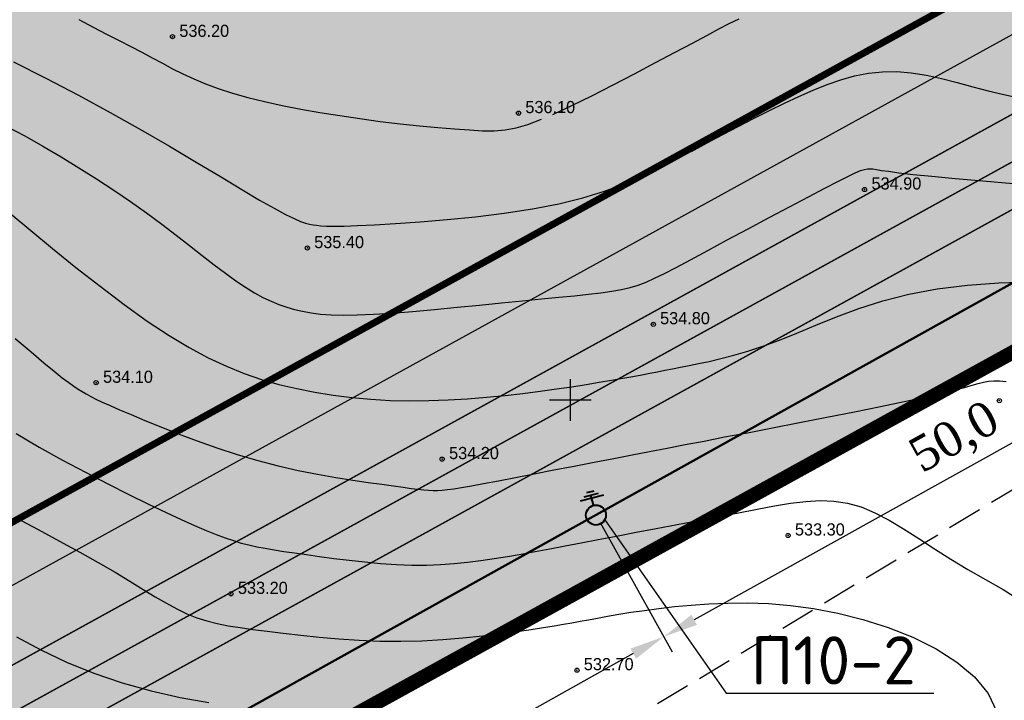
# Model space of a CAD drawing. Extents: x 10527 to 38813, y 13847 to 37526.
# Tile 909 of 1056: x 35863 to 35934, y 36267 to 36315. Entities that reach past the tile are written whole.
import ezdxf

# ---------------------------------------------------------------- set-up
doc = ezdxf.new("R2010")
doc.units = 0
doc.header["$LTSCALE"] = 0.5
doc.header["$MEASUREMENT"] = 0
doc.header["$PDMODE"] = 32
doc.header["$PDSIZE"] = 0.3
for name, pattern in [('CONTI', [0]), ('GOST2.303 6', [12, 8, -1.5, 1, -1.5]), ('STRIH_1', [3, 2, -1]), ('ДОРОГИ_ГРУНТ', [7, 5, -2])]:
    doc.linetypes.add(name, pattern=pattern)
for name, color, linetype in [('(002) Рамка', 7, 'Continuous'), ('(004) Точки рельефа', 7, 'Continuous'), ('(016) Кабель', 1, 'Continuous'), ('(022) Возд. Линии', 7, 'Continuous'), ('(034) Формы рельефа', 32, 'Continuous'), ('GORIZDEFAULT', 32, 'CONTI'), ('PI_TTDEFAULT', 5, 'CONTI'), ('SETKR', 2, 'CONTI'), ('Штрих Стекло', 7, 'Continuous')]:
    doc.layers.add(name, color=color, linetype=linetype)
doc.layers.add('(032) Горизонтали утолщенные', color=32, linetype='Continuous', lineweight=30)
doc.layers.add('.', color=7, linetype='Continuous', lineweight=15)
doc.styles.add('D-431', font='txt')
doc.styles.get("Standard").update_dxf_attribs({"font": 'times.ttf'})
doc.styles.add('style1', font='arial.ttf', dxfattribs={"height": 2.5})
doc.linetypes.add('ИК_Э_КАБ_ВН', pattern='A,8,-2,["<<",Standard,S=1,R=0,X=0,Y=-0.5],8,[">>",Standard,S=1,R=0,X=-1,Y=-0.5],-2', length=20)
doc.dimstyles.new('ISO-25$0', dxfattribs={"dimtxt": 2.5, "dimasz": 2.5, "dimexe": 2, "dimexo": 1, "dimgap": 1, "dimtad": 1, "dimdec": 0, "dimlfac": 100, "dimtxsty": 'style1', "dimblk": 'OBLIQUE', "dimcen": 2, "dimdle": 1, "dimadec": 0, "dimazin": 0, "dimtfac": 1, "dimtdec": 0, "dimtmove": 0, "dimatfit": 3, "dimldrblk": 'OBLIQUE', "dimfxl": 1, "dimarcsym": 0})

# ---------------------------------------------------------------- blocks, each defined once
blk = doc.blocks.new('BL_333')
at = {"color": 0}
for p, q in [((0, -1.5), (0, 1.5)), ((-1.5, 0), (1.5, 0))]:
    blk.add_line(p, q, dxfattribs=at)
blk = doc.blocks.new('gergrgrre')
at = {"layer": '(032) Горизонтали утолщенные', "color": 32}
for points in [[(360748.74, 4200420.52, 536), (360748.78, 4200420.54, 536), (360748.82, 4200420.56, 536), (360750.1, 4200421.16, 536), (360751.53, 4200421.86, 536), (360753.06, 4200422.64, 536), (360754.6, 4200423.44, 536), (360756.11, 4200424.24, 536), (360757.52, 4200424.98, 536), (360758.76, 4200425.65, 536), (360759.79, 4200426.2, 536), (360760.66, 4200426.66, 536), (360761.41, 4200427.04, 536), (360762.12, 4200427.38, 536)], [(360714.69, 4200427.35, 536), (360715.71, 4200426.79, 536), (360716.67, 4200426.28, 536), (360717.57, 4200425.82, 536), (360718.41, 4200425.39, 536), (360719.2, 4200424.98, 536), (360719.95, 4200424.58, 536), (360720.68, 4200424.19, 536), (360721.4, 4200423.8, 536), (360722.15, 4200423.43, 536), (360722.93, 4200423.07, 536), (360723.77, 4200422.72, 536), (360724.69, 4200422.38, 536), (360725.71, 4200422.05, 536), (360726.83, 4200421.74, 536), (360728.02, 4200421.45, 536), (360729.29, 4200421.16, 536), (360730.62, 4200420.9, 536), (360732, 4200420.65, 536), (360733.43, 4200420.43, 536), (360734.88, 4200420.22, 536), (360736.34, 4200420.02, 536), (360737.77, 4200419.85, 536), (360739.16, 4200419.71, 536), (360740.47, 4200419.58, 536), (360741.67, 4200419.48, 536), (360742.74, 4200419.4, 536), (360743.68, 4200419.35, 536), (360744.52, 4200419.35, 536), (360745.3, 4200419.41, 536), (360746.09, 4200419.56, 536), (360746.94, 4200419.8, 536), (360747.91, 4200420.17, 536)], [(360710.11, 4200404.41, 534), (360711.25, 4200403.45, 534), (360712.17, 4200402.68, 534), (360712.91, 4200402.07, 534), (360713.49, 4200401.6, 534), (360713.95, 4200401.25, 534), (360714.32, 4200400.98, 534), (360714.63, 4200400.77, 534), (360714.91, 4200400.6, 534), (360715.2, 4200400.43, 534), (360715.53, 4200400.25, 534), (360715.9, 4200400.06, 534), (360716.36, 4200399.85, 534), (360716.92, 4200399.6, 534), (360717.6, 4200399.3, 534), (360718.43, 4200398.95, 534), (360719.43, 4200398.53, 534), (360720.56, 4200398.06, 534), (360721.82, 4200397.57, 534), (360723.17, 4200397.06, 534), (360724.59, 4200396.55, 534), (360726.05, 4200396.08, 534), (360727.53, 4200395.64, 534), (360729, 4200395.26, 534), (360730.44, 4200394.94, 534), (360731.82, 4200394.67, 534), (360733.14, 4200394.43, 534), (360734.36, 4200394.24, 534), (360735.47, 4200394.08, 534), (360736.45, 4200393.94, 534), (360737.28, 4200393.83, 534), (360737.97, 4200393.73, 534), (360738.55, 4200393.65, 534), (360739.04, 4200393.59, 534), (360739.46, 4200393.55, 534), (360739.81, 4200393.52, 534), (360740.14, 4200393.5, 534), (360740.45, 4200393.5, 534), (360740.78, 4200393.52, 534), (360741.16, 4200393.56, 534), (360741.61, 4200393.62, 534), (360742.18, 4200393.71, 534), (360742.88, 4200393.84, 534), (360743.76, 4200394, 534), (360744.82, 4200394.2, 534), (360746.05, 4200394.44, 534), (360747.39, 4200394.69, 534), (360748.81, 4200394.97, 534), (360750.26, 4200395.25, 534), (360751.71, 4200395.53, 534), (360753.11, 4200395.8, 534), (360754.43, 4200396.05, 534), (360755.69, 4200396.3, 534), (360756.95, 4200396.54, 534), (360758.24, 4200396.79, 534), (360759.61, 4200397.05, 534), (360761.08, 4200397.34, 534), (360762.71, 4200397.65, 534), (360764.52, 4200398, 534), (360766.45, 4200398.37, 534), (360768.43, 4200398.76, 534), (360770.4, 4200399.15, 534), (360772.27, 4200399.53, 534), (360773.98, 4200399.88, 534), (360775.45, 4200400.2, 534), (360776.64, 4200400.48, 534), (360777.58, 4200400.71, 534), (360778.3, 4200400.9, 534), (360778.86, 4200401.06, 534), (360779.3, 4200401.18, 534), (360779.68, 4200401.28, 534), (360780.03, 4200401.34, 534), (360780.41, 4200401.38, 534), (360780.83, 4200401.38, 534), (360781.31, 4200401.32, 534)]]:
    blk.add_polyline3d(points, dxfattribs=at)
at = {"layer": '(034) Формы рельефа', "linetype": 'ДОРОГИ_ГРУНТ', "flags": 128}
blk.add_lwpolyline([(360482.781, 4200258.269), (360503.36, 4200262.12), (360540.16, 4200273.49), (360571.629, 4200283.566), (360597.478, 4200285.82), (360621.43, 4200291.754), (360645.869, 4200300.203), (360663.014, 4200309.823), (360672.864, 4200318.692), (360696.547, 4200338.682), (360725.059, 4200358.436), (360749.385, 4200374.03), (360784.309, 4200395.099), (360811.615, 4200410.2), (360839.044, 4200435.53), (360866.689, 4200461.551), (360893.596, 4200482.577), (360919.739, 4200495.686), (360930.957, 4200499.104), (360950, 4200501.5), (360970.569, 4200508.087), (360980.41, 4200514.465), (360985.626, 4200527.791), (360988.679, 4200544.648), (360993.436, 4200584.307), (360994.52, 4200600.42), (360996.832, 4200613.062), (361003.742, 4200621.144), (361014.029, 4200628.488), (361032.05, 4200637.005), (361049.856, 4200645.42), (361060.221, 4200655.432), (361085.506, 4200687.483), (361100.578, 4200706.587), (361115.074, 4200727.431), (361116.743, 4200734.74), (361120.605, 4200787.819), (361123, 4200820.4), (361129.426, 4200846.644), (361137.082, 4200864.849), (361150.22, 4200896.626), (361157.514, 4200904.483), (361166.834, 4200910.639), (361181.725, 4200916.67), (361194.873, 4200924.395), (361209.205, 4200933.175), (361217.185, 4200942.931)], dxfattribs=at)
at = {"layer": 'GORIZDEFAULT', "color": 32}
for points in [[(360758.7, 4200417.86, 535.5), (360759.83, 4200418.47, 535.5), (360760.96, 4200419.08, 535.5), (360762.09, 4200419.67, 535.5), (360763.2, 4200420.24, 535.5), (360764.29, 4200420.79, 535.5), (360765.37, 4200421.32, 535.5), (360766.42, 4200421.81, 535.5), (360767.44, 4200422.26, 535.5), (360768.44, 4200422.66, 535.5), (360769.43, 4200423, 535.5), (360770.42, 4200423.28, 535.5), (360771.41, 4200423.48, 535.5), (360772.41, 4200423.59, 535.5), (360773.44, 4200423.6, 535.5), (360774.49, 4200423.51, 535.5), (360775.57, 4200423.33, 535.5), (360776.67, 4200423.09, 535.5), (360777.78, 4200422.81, 535.5), (360778.9, 4200422.51, 535.5), (360780.02, 4200422.22, 535.5), (360781.13, 4200421.95, 535.5), (360782.25, 4200421.72, 535.5)], [(360709.98, 4200424.3, 535.5), (360712.32, 4200423.12, 535.5), (360714.65, 4200421.9, 535.5), (360716.93, 4200420.66, 535.5), (360719.12, 4200419.43, 535.5), (360721.19, 4200418.23, 535.5), (360723.11, 4200417.09, 535.5), (360724.85, 4200416.05, 535.5), (360726.38, 4200415.13, 535.5), (360727.67, 4200414.36, 535.5), (360728.71, 4200413.77, 535.5), (360729.52, 4200413.33, 535.5), (360730.14, 4200413.03, 535.5), (360730.61, 4200412.83, 535.5), (360730.97, 4200412.7, 535.5), (360731.25, 4200412.63, 535.5), (360731.51, 4200412.59, 535.5), (360731.76, 4200412.55, 535.5), (360732.07, 4200412.52, 535.5), (360732.47, 4200412.5, 535.5), (360733.01, 4200412.49, 535.5), (360733.74, 4200412.5, 535.5), (360734.69, 4200412.53, 535.5), (360735.92, 4200412.59, 535.5), (360737.44, 4200412.68, 535.5), (360739.21, 4200412.8, 535.5), (360741.15, 4200412.97, 535.5), (360743.19, 4200413.17, 535.5), (360745.25, 4200413.43, 535.5), (360747.27, 4200413.74, 535.5), (360749.16, 4200414.1, 535.5), (360750.88, 4200414.53, 535.5), (360752.44, 4200415, 535.5), (360753.86, 4200415.52, 535.5), (360755.16, 4200416.08, 535.5), (360756.39, 4200416.66, 535.5), (360757.55, 4200417.26, 535.5), (360758.7, 4200417.87, 535.5)], [(360709.5, 4200419.66, 535), (360710.8, 4200418.97, 535), (360712.1, 4200418.24, 535), (360713.4, 4200417.48, 535), (360714.69, 4200416.69, 535), (360715.96, 4200415.89, 535), (360717.2, 4200415.08, 535), (360718.4, 4200414.26, 535), (360719.55, 4200413.44, 535), (360720.64, 4200412.64, 535), (360721.67, 4200411.85, 535), (360722.64, 4200411.1, 535), (360723.55, 4200410.38, 535), (360724.41, 4200409.71, 535), (360725.21, 4200409.1, 535), (360725.95, 4200408.56, 535), (360726.65, 4200408.1, 535), (360727.29, 4200407.7, 535), (360727.9, 4200407.37, 535), (360728.49, 4200407.09, 535), (360729.06, 4200406.86, 535), (360729.62, 4200406.67, 535), (360730.18, 4200406.51, 535), (360730.76, 4200406.37, 535), (360731.37, 4200406.26, 535), (360732.05, 4200406.17, 535), (360732.81, 4200406.12, 535), (360733.68, 4200406.1, 535), (360734.68, 4200406.11, 535), (360735.85, 4200406.16, 535), (360737.18, 4200406.24, 535), (360738.66, 4200406.36, 535), (360740.23, 4200406.5, 535), (360741.85, 4200406.66, 535), (360743.47, 4200406.82, 535), (360745.05, 4200406.98, 535), (360746.55, 4200407.13, 535), (360747.91, 4200407.26, 535), (360749.16, 4200407.38, 535), (360750.28, 4200407.49, 535), (360751.29, 4200407.6, 535), (360752.19, 4200407.71, 535), (360752.98, 4200407.82, 535), (360753.68, 4200407.94, 535), (360754.3, 4200408.08, 535), (360754.86, 4200408.25, 535), (360755.43, 4200408.46, 535), (360756.05, 4200408.74, 535), (360756.76, 4200409.09, 535), (360757.6, 4200409.53, 535), (360758.63, 4200410.08, 535), (360759.87, 4200410.75, 535), (360761.27, 4200411.5, 535), (360762.77, 4200412.29, 535), (360764.28, 4200413.1, 535), (360765.75, 4200413.88, 535), (360767.1, 4200414.6, 535), (360768.27, 4200415.21, 535), (360769.2, 4200415.69, 535), (360769.92, 4200416.06, 535), (360770.45, 4200416.31, 535), (360770.85, 4200416.48, 535), (360771.13, 4200416.57, 535), (360771.35, 4200416.61, 535), (360771.53, 4200416.62, 535), (360771.73, 4200416.6, 535), (360771.98, 4200416.56, 535), (360772.34, 4200416.5, 535), (360772.86, 4200416.43, 535), (360773.6, 4200416.33, 535), (360774.62, 4200416.21, 535), (360775.96, 4200416.07, 535), (360777.65, 4200415.91, 535), (360779.63, 4200415.74, 535), (360781.81, 4200415.55, 535)], [(360709.82, 4200413.34, 534.5), (360711.22, 4200412.18, 534.5), (360712.79, 4200410.89, 534.5), (360714.47, 4200409.53, 534.5), (360716.21, 4200408.17, 534.5), (360717.94, 4200406.86, 534.5), (360719.6, 4200405.67, 534.5), (360721.16, 4200404.64, 534.5), (360722.61, 4200403.77, 534.5), (360723.97, 4200403.03, 534.5), (360725.28, 4200402.42, 534.5), (360726.55, 4200401.91, 534.5), (360727.8, 4200401.48, 534.5), (360729.06, 4200401.12, 534.5), (360730.34, 4200400.82, 534.5), (360731.64, 4200400.55, 534.5), (360732.96, 4200400.34, 534.5), (360734.3, 4200400.17, 534.5), (360735.66, 4200400.05, 534.5), (360737.04, 4200399.97, 534.5), (360738.43, 4200399.94, 534.5), (360739.82, 4200399.95, 534.5), (360741.22, 4200400, 534.5), (360742.61, 4200400.09, 534.5), (360743.97, 4200400.19, 534.5), (360745.3, 4200400.33, 534.5), (360746.59, 4200400.47, 534.5), (360747.82, 4200400.63, 534.5), (360748.99, 4200400.79, 534.5), (360750.09, 4200400.95, 534.5), (360751.12, 4200401.11, 534.5), (360752.07, 4200401.27, 534.5), (360752.95, 4200401.42, 534.5), (360753.76, 4200401.56, 534.5), (360754.48, 4200401.69, 534.5), (360755.12, 4200401.81, 534.5), (360755.71, 4200401.92, 534.5), (360756.26, 4200402.03, 534.5), (360756.79, 4200402.13, 534.5), (360757.33, 4200402.24, 534.5), (360757.9, 4200402.35, 534.5), (360758.52, 4200402.47, 534.5), (360759.2, 4200402.61, 534.5), (360759.97, 4200402.77, 534.5), (360760.81, 4200402.97, 534.5), (360761.74, 4200403.21, 534.5), (360762.74, 4200403.5, 534.5), (360763.83, 4200403.86, 534.5), (360765.01, 4200404.3, 534.5), (360766.27, 4200404.81, 534.5), (360767.64, 4200405.38, 534.5), (360769.12, 4200405.98, 534.5), (360770.72, 4200406.57, 534.5), (360772.45, 4200407.12, 534.5), (360774.32, 4200407.61, 534.5), (360776.35, 4200407.99, 534.5), (360778.52, 4200408.26, 534.5), (360780.79, 4200408.42, 534.5), (360783.07, 4200408.48, 534.5)], [(360710.18, 4200397.58, 533.5), (360711.84, 4200396.61, 533.5), (360713.51, 4200395.68, 533.5), (360715.16, 4200394.8, 533.5), (360716.76, 4200393.97, 533.5), (360718.28, 4200393.21, 533.5), (360719.68, 4200392.52, 533.5), (360720.95, 4200391.92, 533.5), (360722.04, 4200391.41, 533.5), (360722.99, 4200390.98, 533.5), (360723.82, 4200390.62, 533.5), (360724.54, 4200390.33, 533.5), (360725.19, 4200390.09, 533.5), (360725.78, 4200389.89, 533.5), (360726.34, 4200389.72, 533.5), (360726.9, 4200389.58, 533.5), (360727.48, 4200389.45, 533.5), (360728.07, 4200389.34, 533.5), (360728.71, 4200389.23, 533.5), (360729.41, 4200389.12, 533.5), (360730.17, 4200389.01, 533.5), (360731.03, 4200388.89, 533.5), (360731.98, 4200388.76, 533.5), (360733.01, 4200388.62, 533.5), (360734.1, 4200388.49, 533.5), (360735.22, 4200388.36, 533.5), (360736.36, 4200388.26, 533.5), (360737.5, 4200388.18, 533.5), (360738.6, 4200388.14, 533.5), (360739.65, 4200388.14, 533.5), (360740.67, 4200388.17, 533.5), (360741.65, 4200388.24, 533.5), (360742.61, 4200388.34, 533.5), (360743.56, 4200388.46, 533.5), (360744.51, 4200388.6, 533.5), (360745.47, 4200388.76, 533.5), (360746.45, 4200388.93, 533.5), (360747.46, 4200389.11, 533.5), (360748.51, 4200389.3, 533.5), (360749.61, 4200389.51, 533.5), (360750.77, 4200389.73, 533.5), (360752, 4200389.97, 533.5), (360753.31, 4200390.22, 533.5), (360754.71, 4200390.49, 533.5), (360756.17, 4200390.77, 533.5), (360757.67, 4200391.06, 533.5), (360759.17, 4200391.35, 533.5), (360760.65, 4200391.63, 533.5), (360762.08, 4200391.9, 533.5), (360763.42, 4200392.16, 533.5), (360764.67, 4200392.39, 533.5), (360765.82, 4200392.58, 533.5), (360766.91, 4200392.71, 533.5), (360767.93, 4200392.77, 533.5), (360768.93, 4200392.73, 533.5), (360769.9, 4200392.59, 533.5), (360770.88, 4200392.31, 533.5), (360771.87, 4200391.9, 533.5), (360772.89, 4200391.37, 533.5), (360773.94, 4200390.74, 533.5), (360775.02, 4200390.05, 533.5), (360776.15, 4200389.31, 533.5), (360777.32, 4200388.56, 533.5), (360778.55, 4200387.82, 533.5), (360779.82, 4200387.1, 533.5), (360781.1, 4200386.37, 533.5), (360782.33, 4200385.58, 533.5)], [(360710.13, 4200391.55, 533), (360711.75, 4200390.68, 533), (360713.29, 4200389.85, 533), (360714.75, 4200389.06, 533), (360716.08, 4200388.31, 533), (360717.28, 4200387.62, 533), (360718.34, 4200386.98, 533), (360719.3, 4200386.39, 533), (360720.17, 4200385.86, 533), (360720.97, 4200385.39, 533), (360721.72, 4200384.98, 533), (360722.44, 4200384.63, 533), (360723.15, 4200384.35, 533), (360723.87, 4200384.12, 533), (360724.62, 4200383.93, 533), (360725.4, 4200383.77, 533), (360726.26, 4200383.64, 533), (360727.19, 4200383.51, 533), (360728.22, 4200383.38, 533), (360729.37, 4200383.24, 533), (360730.62, 4200383.09, 533), (360731.95, 4200382.95, 533), (360733.36, 4200382.83, 533), (360734.81, 4200382.73, 533), (360736.31, 4200382.67, 533), (360737.82, 4200382.66, 533), (360739.33, 4200382.7, 533), (360740.83, 4200382.78, 533), (360742.28, 4200382.9, 533), (360743.67, 4200383.04, 533), (360744.96, 4200383.2, 533), (360746.14, 4200383.36, 533), (360747.18, 4200383.51, 533), (360748.07, 4200383.65, 533), (360748.83, 4200383.77, 533), (360749.5, 4200383.88, 533), (360750.11, 4200383.99, 533), (360750.69, 4200384.1, 533), (360751.29, 4200384.21, 533), (360751.94, 4200384.33, 533), (360752.66, 4200384.46, 533), (360753.47, 4200384.6, 533), (360754.35, 4200384.74, 533), (360755.32, 4200384.88, 533), (360756.36, 4200385.02, 533), (360757.48, 4200385.15, 533), (360758.68, 4200385.26, 533), (360759.95, 4200385.36, 533), (360761.3, 4200385.41, 533), (360762.72, 4200385.42, 533), (360764.23, 4200385.37, 533), (360765.81, 4200385.24, 533), (360767.47, 4200385.01, 533), (360769.2, 4200384.68, 533), (360771.01, 4200384.22, 533), (360772.83, 4200383.65, 533), (360774.6, 4200382.95, 533), (360776.27, 4200382.12, 533), (360777.77, 4200381.17, 533), (360779.03, 4200380.1, 533), (360780.01, 4200378.9, 533), (360780.64, 4200377.58, 533)], [(360710.2, 4200382.97, 532.5), (360711.94, 4200382.05, 532.5), (360713.8, 4200381.17, 532.5), (360715.76, 4200380.36, 532.5), (360717.8, 4200379.67, 532.5), (360719.88, 4200379.1, 532.5), (360721.97, 4200378.63, 532.5), (360724.01, 4200378.25, 532.5)]]:
    blk.add_polyline3d(points, dxfattribs=at)
at = {"layer": 'PI_TTDEFAULT', "color": 5}
for p in [(360721.41, 4200426.1, 536.2), (360746.27, 4200420.61, 536.1), (360771.13, 4200415.12, 534.9), (360731.1, 4200410.92, 535.4), (360755.95, 4200405.44, 534.8), (360715.92, 4200401.24, 534.1), (360780.81, 4200399.95, 533.9), (360740.78, 4200395.75, 534.2), (360765.64, 4200390.26, 533.3), (360725.61, 4200386.07, 533.2), (360750.47, 4200380.58, 532.7)]:
    blk.add_point(p, dxfattribs=at)
at = {"layer": 'SETKR', "color": 92}
blk.add_blockref('BL_333', (360750, 4200400), dxfattribs=at)
at = {"layer": '(004) Точки рельефа', "style": 'D-431'}
for s, p in [('536.20', (360721.9, 4200426.09)), ('536.10', (360746.76, 4200420.61)), ('534.90', (360771.63, 4200415.12)), ('535.40', (360731.59, 4200410.91)), ('534.80', (360756.44, 4200405.44)), ('534.10', (360716.42, 4200401.23)), ('534.20', (360741.28, 4200395.75)), ('533.30', (360766.13, 4200390.26)), ('533.20', (360726.11, 4200386.06)), ('532.70', (360750.96, 4200380.58))]:
    blk.add_text(s, height=0.875, dxfattribs=at).set_placement(p)
blk = doc.blocks.new('*D733')
at = {"layer": '(022) Возд. Линии', "color": 0, "lineweight": -2, "transparency": 16777216}
for p, q in [((35949.251, 36303.838), (35954.423, 36294.548)), ((35951.631, 36294.424), (35911.942, 36272.324)), ((35905.193, 36279.305), (35910.366, 36270.016))]:
    blk.add_line(p, q, dxfattribs=at)
at = {"layer": '(022) Возд. Линии', "color": 0, "transparency": 16777216}
for points in [[(35951.428, 36294.788), (35951.833, 36294.06), (35953.815, 36295.64)], [(35911.739, 36272.688), (35912.145, 36271.96), (35909.758, 36271.108)]]:
    blk.add_solid(points, dxfattribs=at)
at = {"layer": 'Defpoints', "color": 0, "transparency": 16777216}
for p in [(35948.946, 36304.384, -451.405), (35904.889, 36279.851, -451.405), (35909.758, 36271.108)]:
    blk.add_point(p, dxfattribs=at)
at = {"layer": '(022) Возд. Линии', "color": 0, "lineweight": 30, "transparency": 16777216, "insert": (35930.725, 36285.281), "char_height": 2.5, "attachment_point": 5, "rotation": 29.11052}
blk.add_mtext('50,0', dxfattribs=at)
blk = doc.blocks.new('*D734')
at = {"layer": '(022) Возд. Линии', "color": 0, "lineweight": -2, "transparency": 16777216}
for p, q in [((35905.193, 36279.305), (35910.366, 36270.016)), ((35907.574, 36269.892), (35867.885, 36247.792)), ((35861.136, 36254.773), (35866.309, 36245.483))]:
    blk.add_line(p, q, dxfattribs=at)
at = {"layer": '(022) Возд. Линии', "color": 0, "transparency": 16777216}
for points in [[(35907.371, 36270.256), (35907.776, 36269.528), (35909.758, 36271.108)], [(35867.682, 36248.156), (35868.088, 36247.428), (35865.701, 36246.575)]]:
    blk.add_solid(points, dxfattribs=at)
at = {"layer": 'Defpoints', "color": 0, "transparency": 16777216}
for p in [(35904.889, 36279.851, -451.405), (35860.832, 36255.319, -451.405), (35865.701, 36246.575)]:
    blk.add_point(p, dxfattribs=at)
at = {"layer": '(022) Возд. Линии', "color": 0, "lineweight": 30, "transparency": 16777216, "insert": (35886.668, 36260.748), "char_height": 2.5, "attachment_point": 5, "rotation": 29.11052}
blk.add_mtext('50,0', dxfattribs=at)
blk = doc.blocks.new('ФЫВ')
at = {"layer": '.', "lineweight": 40}
h = blk.add_hatch(color=172, dxfattribs=at)
h.dxf.hatch_style = 1
h.set_gradient(color1=(255, 0, 0), color2=(255, 0, 0), tint=1)
h.paths.add_polyline_path([(225731.18, 4531078.19, 1), (225728.7, 4531078.19, 1)])
at = {"layer": '(002) Рамка', "color": 172, "lineweight": 40}
blk.add_circle((225729.94, 4531078.19), 1.24, dxfattribs=at)
at = {"lineweight": 40}
for points in [[(225728.43, 4531076.04), (225731.43, 4531076.04)], [(225729.93, 4531076.9), (225729.93, 4531075.64)], [(225729, 4531075.64), (225730.86, 4531075.64)], [(225729.46, 4531075.23), (225730.39, 4531075.23)]]:
    blk.add_lwpolyline(points, dxfattribs=at)

msp = doc.modelspace()

# ---------------------------------------------------------------- hatches: boundary and pattern name
at = {"layer": '.', "ltscale": 0.149071}
h = msp.add_hatch(color=256, dxfattribs=at)
h.dxf.hatch_style = 1
h.set_gradient(color1=(255, 255, 255), tint=1)
h.paths.add_polyline_path([(35043.297, 36082.013), (36343.297, 36082.013), (36343.297, 37217.013), (35043.297, 37217.013)])
h.paths.add_polyline_path([(35058.297, 37202.013), (36328.297, 37202.013), (36328.297, 36097.013), (35058.297, 36097.013)], flags=16)
h = msp.add_hatch(color=256, dxfattribs=at)
h.dxf.hatch_style = 1
h.set_gradient(color1=(51, 204, 0), color2=(51, 204, 0), tint=1)
edge = h.paths.add_edge_path()
edge.add_line((36288.012, 36496.449), (35667.551, 36154.533))
edge.add_arc((35662.242, 36164.167), 11, 226.16627, 298.85775, ccw=False)
edge.add_line((35654.623, 36156.232), (35391.724, 36408.641))
edge.add_line((35391.724, 36408.641), (35216.827, 36679.143))
edge.add_line((35216.827, 36679.143), (35208.925, 36674.788))
edge.add_line((35208.925, 36674.788), (35384.735, 36402.875))
edge.add_line((35384.735, 36402.875), (35659.006, 36139.548))
edge.add_line((35659.006, 36139.548), (36312.368, 36499.595))
edge.add_line((36312.368, 36499.595), (35900.999, 37056.168))
edge.add_line((35900.999, 37056.168), (35893.046, 37051.786))
edge.add_line((35893.046, 37051.786), (36291.549, 36512.621))
edge.add_arc((36282.703, 36506.083), 11, -61.14225, 36.46852, ccw=False)
h.paths.add_polyline_path([(35788.729, 36580.117), (35933.158, 36318.028), (35719.583, 36200.333), (35721.176, 36197.413), (35661.011, 36164.107), (35654.839, 36175.32), (35647.364, 36171.52), (35618.976, 36198.774), (35646.046, 36213.852), (35649.614, 36207.218), (35674.926, 36221.152), (35682.742, 36206.954), (35708.361, 36220.905), (35719.584, 36200.333), (35739.746, 36211.444), (35711.107, 36263.414), (35618.055, 36212.136), (35436.785, 36386.172)], flags=16)
edge = h.paths.add_edge_path(flags=17)
edge.add_line((36286.723, 36509.055), (36102.477, 36758.336))
edge.add_arc((36098.456, 36755.364), 5, 36.46852, 118.85775)
edge.add_line((36096.043, 36759.744), (35801.902, 36597.652))
edge.add_arc((35804.315, 36593.273), 5, 118.85775, 208.85775)
edge.add_line((35799.936, 36590.86), (35948.226, 36321.764))
edge.add_arc((35952.605, 36324.177), 5, 208.85775, 298.85775)
edge.add_line((35955.018, 36319.798), (36285.116, 36501.704))
edge.add_arc((36282.703, 36506.083), 5, 298.85775, 396.46852)
h.paths.add_polyline_path([(35809.749, 36591.7), (36097.32, 36750.171), (36276.769, 36507.381), (35954.178, 36329.611)], flags=16)
edge = h.paths.add_edge_path(flags=17)
edge.add_line((35942.971, 36318.868), (35794.681, 36587.964))
edge.add_arc((35790.302, 36585.551), 5, 28.86341, 118.85775)
edge.add_line((35787.889, 36589.93), (35427.68, 36391.431))
edge.add_arc((35430.094, 36387.051), 5, 118.85775, 226.16627)
edge.add_line((35426.631, 36383.445), (35658.779, 36160.56))
edge.add_arc((35662.242, 36164.167), 5, 226.16627, 298.85775)
edge.add_line((35664.655, 36159.788), (35672.305, 36164.004))
edge.add_line((35672.305, 36164.004), (35677.56, 36166.9))
edge.add_line((35677.56, 36166.9), (35941.005, 36312.076))
edge.add_arc((35938.592, 36316.455), 5, 298.85775, 388.85775)
edge = h.paths.add_edge_path(flags=17)
edge.add_arc((35538.825, 36816.052), 5, 28.85775, 118.85775)
edge.add_line((35536.412, 36820.431), (35532.909, 36818.501))
edge.add_line((35532.909, 36818.501), (35681.681, 36548.529))
edge.add_line((35681.681, 36548.529), (35418.652, 36403.582))
edge.add_line((35418.652, 36403.582), (35403.372, 36418.252))
edge.add_line((35403.372, 36418.252), (35246.598, 36660.724))
edge.add_line((35246.598, 36660.724), (35243.394, 36658.959))
edge.add_arc((35245.808, 36654.58), 5, 118.85775, 212.88524)
edge.add_line((35241.609, 36651.865), (35393.741, 36416.571))
edge.add_line((35393.741, 36416.571), (35396.383, 36412.485))
edge.add_line((35396.383, 36412.485), (35414.542, 36395.051))
edge.add_arc((35418.004, 36398.658), 5, 226.16627, 298.85775)
edge.add_line((35420.418, 36394.279), (35689.529, 36542.577))
edge.add_arc((35687.115, 36546.956), 5, 298.85915, 388.85698)
edge.add_line((35691.494, 36549.37), (35543.204, 36818.466))
edge = h.paths.add_edge_path(flags=17)
edge.add_line((35902.201, 37022.006), (35898.082, 37019.736))
edge.add_line((35898.082, 37019.736), (36082.928, 36769.643))
edge.add_line((36082.928, 36769.643), (35798.166, 36612.72))
edge.add_line((35798.166, 36612.72), (35649.393, 36882.692))
edge.add_line((35649.393, 36882.692), (35645.89, 36880.761))
edge.add_arc((35648.303, 36876.382), 5, 118.85775, 208.85855)
edge.add_line((35643.924, 36873.969), (35792.214, 36604.873))
edge.add_arc((35796.593, 36607.286), 5, 208.85775, 298.85137)
edge.add_line((35799.006, 36602.907), (36091.274, 36763.967))
edge.add_arc((36088.861, 36768.346), 5, 298.85775, 396.46852)
edge.add_line((36092.882, 36771.318), (35908.635, 37020.599))
edge.add_arc((35904.615, 37017.627), 5, 36.46939, 118.85775)
at = {"layer": '.', "linetype": 'Continuous', "transparency": 33554544}
h = msp.add_hatch(color=5, dxfattribs=at)
h.dxf.hatch_style = 1
h.set_gradient(color1=(255, 190, 168), color2=(255, 182, 158), one_color=1, tint=0.81)
h.paths.add_polyline_path([(35563.986, 36456.268), (35636.201, 36325.223), (35549.837, 36277.631), (35436.785, 36386.172)])
h.paths.add_polyline_path([(35563.986, 36456.268), (35676.091, 36518.046), (35748.306, 36387.001), (35636.201, 36325.223)])
h.paths.add_polyline_path([(35763.593, 36395.425), (35860.944, 36449.072), (35933.158, 36318.028), (35835.808, 36264.381)])
h.paths.add_polyline_path([(35676.091, 36518.046), (35748.306, 36387.001), (35860.944, 36449.072), (35788.729, 36580.117)])
h.paths.add_polyline_path([(35667.531, 36342.489), (35763.593, 36395.425), (35835.808, 36264.381), (35766.02, 36225.923), (35751.541, 36252.198), (35725.267, 36237.719)])
h.paths.add_polyline_path([(35549.837, 36277.631), (35667.531, 36342.489), (35711.107, 36263.414), (35618.055, 36212.136)])
h.paths.add_polyline_path([(35466.589, 36600.838), (35538.804, 36469.794), (35681.681, 36548.529), (35609.467, 36679.574)])
h.paths.add_polyline_path([(35466.589, 36600.838), (35538.804, 36469.794), (35418.652, 36403.582), (35403.372, 36418.252), (35332.938, 36527.188)])
h.paths.add_polyline_path([(35394.375, 36731.883), (35466.589, 36600.838), (35609.467, 36679.574), (35537.252, 36810.618)])
h.paths.add_polyline_path([(35251.497, 36653.148), (35394.375, 36731.883), (35466.589, 36600.838), (35332.938, 36527.188)])
h.paths.add_polyline_path([(35851.694, 36813.058), (35725.951, 36743.765), (35653.737, 36874.809), (35779.48, 36944.102)])
h.paths.add_polyline_path([(35851.694, 36813.058), (35779.48, 36944.102), (35903.479, 37012.434), (35993.203, 36891.039)])
h.paths.add_polyline_path([(35851.694, 36813.058), (35993.203, 36891.039), (36082.928, 36769.643), (35923.909, 36682.013)])
h.paths.add_polyline_path([(35725.951, 36743.765), (35851.694, 36813.058), (35923.909, 36682.013), (35798.166, 36612.72)])
h.paths.add_polyline_path([(36025.674, 36539.85), (36187.045, 36628.776), (36097.32, 36750.171), (35953.459, 36670.894)])
h.paths.add_polyline_path([(36025.674, 36539.85), (36097.888, 36408.805), (36276.769, 36507.381), (36187.045, 36628.776)])
h.paths.add_polyline_path([(36025.674, 36539.85), (36097.888, 36408.805), (35954.178, 36329.611), (35881.963, 36460.655)])
h.paths.add_polyline_path([(35809.749, 36591.7), (35953.459, 36670.894), (36025.674, 36539.85), (35881.963, 36460.655)])
at = {"layer": 'Штрих Стекло', "linetype": 'Continuous'}
h = msp.add_hatch(color=5, dxfattribs=at)
h.dxf.hatch_style = 1
h.set_gradient(color1=(173, 173, 173), color2=(166, 166, 166), one_color=1, tint=0.65)
edge = h.paths.add_edge_path()
edge.add_line((35220.262, 36694.737), (35202.702, 36685.06))
edge.add_arc((35205.115, 36680.681), 5, 32.88524, 118.85775, ccw=False)
edge.add_line((35209.314, 36683.396), (35213.315, 36677.208))
edge.add_line((35213.315, 36677.208), (35222.095, 36682.046))
edge.add_line((35222.095, 36682.046), (35218.323, 36687.88))
edge.add_arc((35222.687, 36690.349), 5.014, 118.92591, 209.50369, ccw=False)
edge = h.paths.add_edge_path()
edge.add_line((35389.373, 36405.352), (35651.853, 36153.347))
edge.add_arc((35662.242, 36164.167), 15, 226.16627, 298.85775)
edge.add_line((35669.481, 36151.03), (36289.942, 36492.946))
edge.add_arc((36282.703, 36506.083), 15, 298.85775, 396.46852)
edge.add_line((36294.765, 36514.999), (35889.246, 37056.928))
edge.add_arc((35893.267, 37059.9), 5, 118.85775, 216.46852, ccw=False)
edge.add_line((35890.853, 37064.279), (35884.604, 37060.835))
edge.add_line((35884.604, 37060.835), (36292.353, 36513.216))
edge.add_arc((36282.703, 36506.083), 12, -61.14225, 36.46852, ccw=False)
edge.add_line((36288.494, 36495.573), (35660.947, 36154.319))
edge.add_line((35660.947, 36154.319), (35390.568, 36408.587))
edge.add_line((35390.568, 36408.587), (35215.949, 36678.659))
edge.add_line((35215.949, 36678.659), (35213.315, 36677.208))
edge.add_line((35213.315, 36677.208), (35388.049, 36406.958))
edge.add_arc((35395.606, 36411.845), 9, 212.88524, 226.16627)
edge = h.paths.add_edge_path(flags=16)
edge.add_line((35427.68, 36391.431), (35787.889, 36589.93))
edge.add_arc((35790.302, 36585.551), 5, 28.85775, 118.85775, ccw=False)
edge.add_line((35794.681, 36587.964), (35942.971, 36318.868))
edge.add_arc((35938.592, 36316.455), 5, -61.14225, 28.85775, ccw=False)
edge.add_line((35941.005, 36312.076), (35664.655, 36159.788))
edge.add_arc((35662.242, 36164.167), 5, 226.82384, 298.85775, ccw=False)
edge.add_line((35658.82, 36160.521), (35426.625, 36383.45))
edge.add_arc((35430.094, 36387.051), 5, 118.85775, 226.07521, ccw=False)
h.paths.add_polyline_path([(35427.68, 36391.431), (35784.385, 36587.999), (35933.158, 36318.028), (35662.889, 36169.091)], flags=0)
edge = h.paths.add_edge_path(flags=16)
edge.add_line((35801.902, 36597.652), (36096.043, 36759.744))
edge.add_arc((36098.456, 36755.364), 5, 36.46852, 118.85775, ccw=False)
edge.add_line((36102.477, 36758.336), (36286.723, 36509.055))
edge.add_arc((36282.703, 36506.083), 5, -61.14225, 36.46852, ccw=False)
edge.add_line((36285.116, 36501.704), (35955.018, 36319.798))
edge.add_arc((35952.605, 36324.177), 5, 208.85775, 298.85775, ccw=False)
edge.add_line((35948.226, 36321.764), (35799.936, 36590.86))
edge.add_arc((35804.315, 36593.273), 5, 118.85775, 208.85775, ccw=False)
h.paths.add_polyline_path([(35805.405, 36599.583), (36091.923, 36757.473), (36276.769, 36507.381), (35954.178, 36329.611)], flags=0)
edge = h.paths.add_edge_path(flags=17)
edge.add_line((36292.353, 36513.216), (35884.604, 37060.835))
edge.add_line((35884.604, 37060.835), (35876.716, 37056.488))
edge.add_arc((35879.129, 37052.109), 5, 36.46852, 118.85775, ccw=False)
edge.add_line((35883.15, 37055.081), (36092.882, 36771.318))
edge.add_arc((36088.861, 36768.346), 5, -61.14225, 36.46852, ccw=False)
edge.add_line((36091.274, 36763.967), (35799.006, 36602.907))
edge.add_arc((35796.593, 36607.286), 5, 208.85775, 298.85775, ccw=False)
edge.add_line((35792.214, 36604.873), (35643.924, 36873.969))
edge.add_arc((35648.303, 36876.382), 5, 118.85775, 208.85775, ccw=False)
edge.add_line((35645.89, 36880.761), (35631.876, 36873.039))
edge.add_arc((35634.29, 36868.66), 5, 28.85775, 118.85775, ccw=False)
edge.add_line((35638.669, 36871.073), (35786.959, 36601.977))
edge.add_arc((35782.58, 36599.564), 5, -61.14225, 28.85552, ccw=False)
edge.add_line((35784.993, 36595.185), (35703.542, 36550.3))
edge.add_arc((35701.128, 36554.679), 5, 208.85775, 298.85775, ccw=False)
edge.add_line((35696.749, 36552.265), (35548.459, 36821.361))
edge.add_arc((35552.838, 36823.775), 5, 118.85775, 208.85775, ccw=False)
edge.add_line((35550.425, 36828.154), (35902.201, 37022.006))
edge.add_arc((35904.615, 37017.627), 5, 36.46852, 118.85775, ccw=False)
edge.add_line((35908.636, 37020.599), (35899.041, 37033.58))
edge.add_arc((35895.02, 37030.608), 5, -61.14225, 36.46852, ccw=False)
edge.add_line((35897.433, 37026.229), (35239.435, 36663.628))
edge.add_arc((35237.099, 36668.049), 5, 212.88524, 297.85041, ccw=False)
edge.add_line((35232.9, 36665.334), (35241.609, 36651.865))
edge.add_arc((35245.808, 36654.58), 5, 118.85775, 212.88524, ccw=False)
edge.add_line((35243.394, 36658.959), (35536.412, 36820.431))
edge.add_arc((35538.825, 36816.052), 5, 28.85775, 118.85775, ccw=False)
edge.add_line((35543.204, 36818.466), (35691.494, 36549.37))
edge.add_arc((35687.115, 36546.956), 5, -61.14225, 28.85775, ccw=False)
edge.add_line((35689.528, 36542.577), (35420.418, 36394.279))
edge.add_arc((35418.004, 36398.658), 5, 226.16627, 298.85775, ccw=False)
edge.add_line((35414.542, 36395.051), (35396.383, 36412.485))
edge.add_line((35396.383, 36412.485), (35222.095, 36682.046))
edge.add_line((35222.095, 36682.046), (35215.949, 36678.659))
edge.add_line((35215.949, 36678.659), (35390.568, 36408.587))
edge.add_line((35390.568, 36408.587), (35660.947, 36154.319))
edge.add_line((35660.947, 36154.319), (36288.494, 36495.573))
edge.add_arc((36282.703, 36506.083), 12, 298.85775, 396.46852)

# ---------------------------------------------------------------- linework, layer by layer
at = {"layer": '(022) Возд. Линии', "color": 1, "linetype": 'ИК_Э_КАБ_ВН', "lineweight": 50, "elevation": -451.405, "flags": 128}
msp.add_lwpolyline([(35972.396, 36301.432), (35948.946, 36304.384), (35719.036, 36176.362), (35684.293, 36158.077), (35658.517, 36171.521), (35657.751, 36172.949)], dxfattribs=at)
at = {"layer": '(022) Возд. Линии', "color": 0, "lineweight": 30, "elevation": 743.762, "flags": 128}
msp.add_lwpolyline([(35905.525, 36279.519), (35914.245, 36267.048), (35929.171, 36267.048)], dxfattribs=at)
at = {"ltscale": 0.149071, "const_width": 0.1}
msp.add_lwpolyline([(35096.532, 36626.554), (35206.214, 36686.996, -0.393772), (35212.826, 36685.331), (35391.724, 36408.641), (35654.623, 36156.232, 0.328259), (35667.551, 36154.533), (36288.012, 36496.449, 0.453677), (36291.549, 36512.621), (35889.246, 37056.928, -0.453677), (35890.853, 37064.279), (36021.81, 37136.445)], format="xyb", dxfattribs=at)
for points in [[(35205.659, 36679.839), (35384.735, 36402.875), (35659.006, 36139.548), (36312.368, 36499.595), (35897.401, 37061.036)], [(35673.041, 36174.685), (35933.158, 36318.028)]]:
    msp.add_lwpolyline(points, dxfattribs=at)
at = {"color": 1, "linetype": 'GOST2.303 6', "lineweight": 30, "const_width": 1.035}
msp.add_lwpolyline([(35208.925, 36674.788), (35900.999, 37056.168), (36312.368, 36499.595), (35659.006, 36139.548), (35384.735, 36402.875)], close=True, dxfattribs=at)
at = {"color": 7, "linetype": 'STRIH_1', "ltscale": 2, "true_color": 0xffffff, "const_width": 0.1}
msp.add_lwpolyline([(35215.15, 36687.262), (35394.053, 36410.563), (35656.701, 36158.396, 0.328259), (35666.103, 36157.16), (36286.564, 36499.076, 0.453677), (36289.136, 36510.838), (35886.32, 37055.839)], format="xyb", dxfattribs=at)
at = {"color": 5, "linetype": 'Continuous', "lineweight": 30, "elevation": 1.817}
msp.add_lwpolyline([(35700.777, 36743.868), (35783.042, 36598.7), (35417.006, 36399.342), (35397.519, 36415.917), (35245.808, 36654.58), (35903.469, 37018.244), (36282.703, 36506.083), (35660.81, 36163.437), (35417.006, 36399.342)], dxfattribs=at)
at = {"ltscale": 0.149071, "const_width": 0.1}
msp.add_lwpolyline([(35794.681, 36587.964), (35942.971, 36318.868, -0.414214), (35941.005, 36312.076), (35664.655, 36159.788, -0.328259), (35658.779, 36160.56), (35426.631, 36383.445, -0.505731), (35427.68, 36391.431), (35787.889, 36589.93, -0.414214)], format="xyb", close=True, dxfattribs=at)
at = {"color": 6, "ltscale": 0.149071, "const_width": 0.5}
msp.add_lwpolyline([(35763.593, 36395.425), (35860.944, 36449.072), (35933.158, 36318.028), (35835.808, 36264.381)], close=True, dxfattribs=at)

# ---------------------------------------------------------------- block references
at = {"layer": '(002) Рамка', "color": 172, "lineweight": 40, "xscale": 0.5775249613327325, "yscale": 0.5775249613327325, "zscale": 0.5775249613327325, "rotation": 194.2595873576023}
msp.add_blockref('ФЫВ', (-482307.986, 2604576.738, -451.405), dxfattribs=at)
at = {"linetype": 'Continuous'}
msp.add_blockref('gergrgrre', (-324846.944, -4164111.878), dxfattribs=at)

# ---------------------------------------------------------------- texts
at = {"layer": '(016) Кабель', "color": 0, "insert": (35915.995, 36271.125, 743.762), "char_height": 12.05341, "width": 11.51833, "attachment_point": 1, "rotation": 0.11416, "style": 'D-431'}
msp.add_mtext('{\\fISOCPEUR|b0|i0|c204|p34;\\H0.28704x;\\C172;П10-2\\fTimes New Roman|b0|i0|c204|p18;\\H3.4838x;\\C256;\\P\\fISOCPEUR|b0|i1|c204|p34; }', dxfattribs=at)

# ---------------------------------------------------------------- dimensions: what is measured, and where the dimension line sits
at = {"layer": '(022) Возд. Линии', "color": 5, "lineweight": 30}
for p1, p2, picture, middle in [((35948.946, 36304.384, -451.405), (35904.889, 36279.851, -451.405), '*D733', (35930.725, 36285.281)), ((35904.889, 36279.851, -451.405), (35860.832, 36255.319, -451.405), '*D734', (35886.668, 36260.748))]:
    dim = msp.add_aligned_dim(p1=p1, p2=p2, distance=10.007, text='50,0', dimstyle='ISO-25$0', override={"dimexe": 1.25, "dimexo": 0.625, "dimgap": 0.625, "dimdec": 2, "dimlfac": 1, "dimtxsty": 'Standard', "dimcen": 2.5, "dimdle": 0, "dimtdec": 2}, dxfattribs=at)
    dim.commit()
    dim.dimension.update_dxf_attribs({"geometry": picture, "text_midpoint": middle})

doc.saveas('drawing.dxf')
